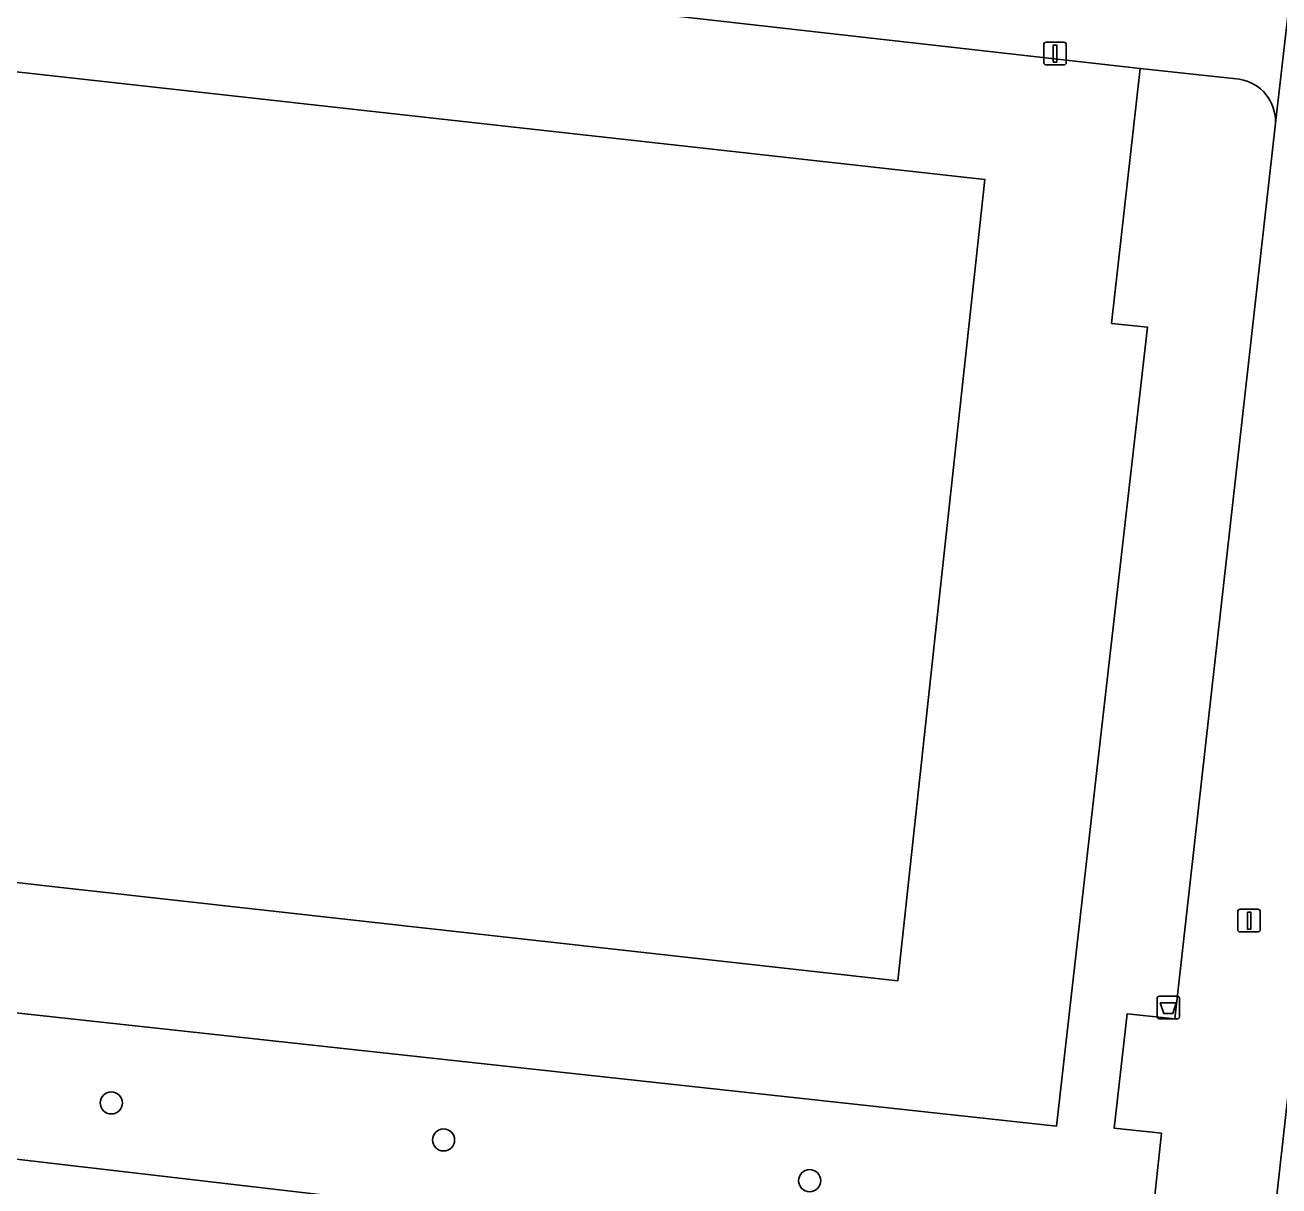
# Model space of a CAD drawing. Extents: x 161928 to 163071, y 386474 to 387428.
# Drawn here: x 162257.2 to 162312.5, y 387149.3 to 387200.6 of the extents above; entities that cross this region are included whole.
import ezdxf

# ---------------------------------------------------------------- set-up
doc = ezdxf.new("R2010")
doc.units = 0
for name, color, linetype in [('IMGEO_Afvalbak', 7, 'Continuous'), ('IMGEO_Boom', 7, 'Continuous'), ('IMGEO_Erf', 7, 'Continuous'), ('IMGEO_Groenvoorziening', 7, 'Continuous'), ('IMGEO_Lichtmast', 7, 'Continuous'), ('IMGEO_Rijbaan_lokaal_open', 7, 'Continuous'), ('IMGEO_Voetpad_open', 7, 'Continuous')]:
    doc.layers.add(name, color=color, linetype=linetype)

msp = doc.modelspace()

# ---------------------------------------------------------------- linework, layer by layer
at = {"layer": 'IMGEO_Afvalbak'}
for p, q in [((162307.239, 387157.702), (162308.029, 387157.702)), ((162308.029, 387157.702), (162307.239, 387157.702)), ((162307.139, 387156.802), (162307.139, 387157.602)), ((162307.139, 387157.602), (162307.139, 387156.802)), ((162308.129, 387157.602), (162308.129, 387156.802)), ((162308.129, 387156.802), (162308.129, 387157.602)), ((162308.029, 387156.702), (162307.239, 387156.702)), ((162307.239, 387156.702), (162308.029, 387156.702))]:
    msp.add_line(p, q, dxfattribs=at)
msp.add_lwpolyline([(162307.282, 387157.416), (162307.986, 387157.416), (162307.837, 387156.946), (162307.431, 387156.946), (162307.282, 387157.416)], dxfattribs=at)
for centre, start, end in [((162307.239, 387157.602), 90, 180), ((162307.239, 387157.602), 90, 180), ((162308.029, 387157.602), 0, 90), ((162308.029, 387157.602), 360, 90), ((162307.239, 387156.802), 180, 270), ((162307.239, 387156.802), 180, 270), ((162308.029, 387156.802), 270, 0), ((162308.029, 387156.802), 270, 0)]:
    msp.add_arc(centre, 0.1, start, end, dxfattribs=at)
at = {"layer": 'IMGEO_Boom'}
for centre in [(162260.997, 387152.996), (162275.657, 387151.363), (162291.807, 387149.564)]:
    msp.add_circle(centre, 0.489, dxfattribs=at)
at = {"layer": 'IMGEO_Erf'}
msp.add_lwpolyline([(162299.541, 387193.751), (162258.797, 387198.284), (162242.037, 387200.149), (162237.976, 387164.817), (162249.318, 387163.554), (162251.765, 387163.282), (162295.695, 387158.391), (162297.351, 387173.619)], close=True, dxfattribs=at)
at = {"layer": 'IMGEO_Groenvoorziening'}
for points in [[(162251.099, 387157.586), (162302.694, 387151.969), (162304.632, 387168.961), (162306.717, 387187.238), (162305.131, 387187.402), (162306.399, 387198.655), (162247.872, 387205.274)], [(162242.037, 387200.149), (162258.797, 387198.284), (162299.541, 387193.751), (162297.351, 387173.619), (162295.695, 387158.391), (162251.765, 387163.282)], [(162310.773, 387198.18), (162310.219, 387198.245), (162306.399, 387198.655), (162305.131, 387187.402), (162306.717, 387187.238), (162304.632, 387168.961), (162302.694, 387151.969), (162251.099, 387157.586), (162250.359, 387151.263), (162299.452, 387145.542), (162304.583, 387144.977)], [(162306.809, 387146.718), (162307.337, 387151.653), (162305.249, 387151.876), (162305.824, 387156.934), (162307.918, 387156.711), (162309.272, 387168.767), (162312.357, 387196.239)]]:
    msp.add_lwpolyline(points, dxfattribs=at)
msp.add_arc((162310.502, 387196.342), 1.858, 356.8284, 81.6056, dxfattribs=at)
at = {"layer": 'IMGEO_Lichtmast'}
for p, q in [((162302.139, 387198.913), (162302.139, 387199.713)), ((162302.139, 387199.713), (162302.139, 387198.913)), ((162302.239, 387199.813), (162303.029, 387199.813)), ((162303.029, 387199.813), (162302.239, 387199.813)), ((162303.129, 387199.713), (162303.129, 387198.913)), ((162303.129, 387198.913), (162303.129, 387199.713)), ((162303.029, 387198.813), (162302.239, 387198.813)), ((162302.239, 387198.813), (162303.029, 387198.813)), ((162310.801, 387161.543), (162311.591, 387161.543)), ((162311.591, 387161.543), (162310.801, 387161.543)), ((162310.701, 387160.643), (162310.701, 387161.443)), ((162310.701, 387161.443), (162310.701, 387160.643)), ((162311.691, 387161.443), (162311.691, 387160.643)), ((162311.691, 387160.643), (162311.691, 387161.443)), ((162311.591, 387160.543), (162310.801, 387160.543)), ((162310.801, 387160.543), (162311.591, 387160.543))]:
    msp.add_line(p, q, dxfattribs=at)
for points in [[(162302.559, 387199.688), (162302.709, 387199.688), (162302.709, 387198.938), (162302.559, 387198.938), (162302.559, 387199.688)], [(162311.121, 387161.418), (162311.271, 387161.418), (162311.271, 387160.668), (162311.121, 387160.668), (162311.121, 387161.418)]]:
    msp.add_lwpolyline(points, dxfattribs=at)
for centre, start, end in [((162302.239, 387199.713), 90, 180), ((162302.239, 387199.713), 90, 180), ((162303.029, 387199.713), 0, 90), ((162303.029, 387199.713), 360, 90), ((162302.239, 387198.913), 180, 270), ((162302.239, 387198.913), 180, 270), ((162303.029, 387198.913), 270, 0), ((162303.029, 387198.913), 270, 0), ((162310.801, 387161.443), 90, 180), ((162310.801, 387161.443), 90, 180), ((162311.591, 387161.443), 0, 90), ((162311.591, 387161.443), 360, 90), ((162310.801, 387160.643), 180, 270), ((162310.801, 387160.643), 180, 270), ((162311.591, 387160.643), 270, 0), ((162311.591, 387160.643), 270, 0)]:
    msp.add_arc(centre, 0.1, start, end, dxfattribs=at)
at = {"layer": 'IMGEO_Rijbaan_lokaal_open'}
msp.add_lwpolyline([(162314.145, 387128.5), (162315.714, 387142.532), (162315.978, 387144.787), (162316.222, 387146.882), (162320.968, 387189.478), (162322.961, 387207.382), (162328.575, 387257.733), (162324.595, 387258.179), (162324.485, 387257.3), (162314.527, 387167.729), (162311.851, 387143.8), (162310.201, 387129.087), (162309.861, 387125.998), (162300.517, 387042.959), (162300.407, 387041.864)], dxfattribs=at)
at = {"layer": 'IMGEO_Voetpad_open'}
for points in [[(162319.355, 387258.927), (162312.909, 387200.984), (162312.357, 387196.239), (162309.272, 387168.767), (162307.918, 387156.711), (162305.824, 387156.934), (162305.249, 387151.876), (162307.337, 387151.653), (162306.809, 387146.718)], [(162216.096, 387213.189), (162215.267, 387206.602), (162215.312, 387206.818), (162215.375, 387207.029), (162215.458, 387207.234), (162215.558, 387207.431), (162215.675, 387207.617), (162215.808, 387207.793), (162215.957, 387207.956), (162216.12, 387208.105), (162216.295, 387208.239), (162216.482, 387208.357), (162216.678, 387208.457), (162216.882, 387208.54), (162217.093, 387208.604), (162217.309, 387208.649), (162217.529, 387208.674), (162217.749, 387208.68), (162229.328, 387207.371), (162247.872, 387205.274), (162306.399, 387198.655), (162310.219, 387198.245), (162310.773, 387198.18)], [(162312.357, 387196.239), (162312.909, 387200.984), (162310.527, 387201.22), (162307.165, 387201.575), (162301.279, 387202.242), (162291.454, 387203.356), (162288.366, 387203.706)], [(162311.851, 387143.8), (162314.527, 387167.729)], [(162304.583, 387144.977), (162299.452, 387145.542), (162250.359, 387151.263), (162247.975, 387151.529), (162211.355, 387155.609), (162204.927, 387156.328)]]:
    msp.add_lwpolyline(points, dxfattribs=at)
msp.add_arc((162310.502, 387196.342), 1.858, 356.8284, 81.6056, dxfattribs=at)

doc.saveas('drawing.dxf')
